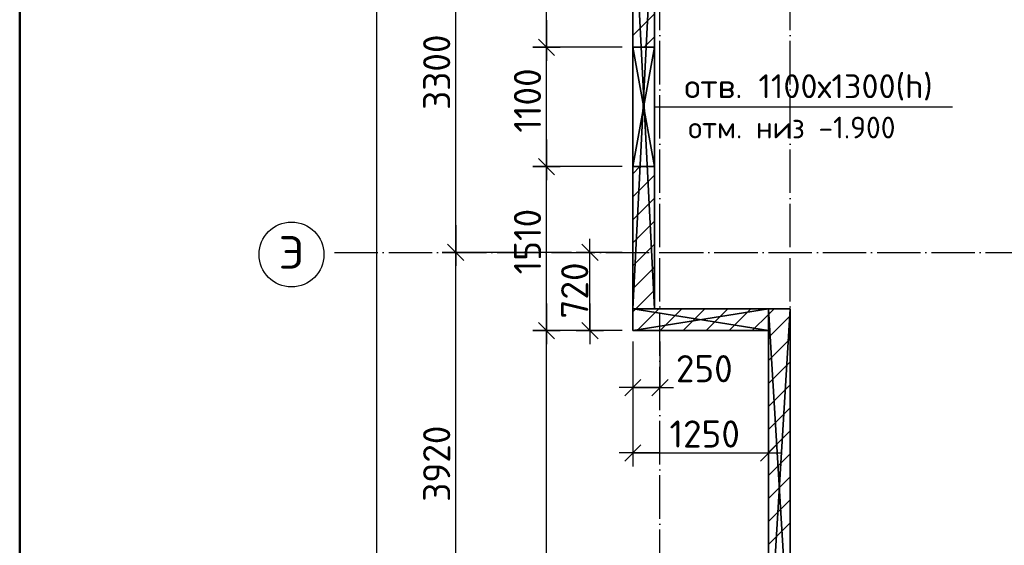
# Model space of a CAD drawing. Header units: millimetres. Extents: x 40580 to 559114, y -343730 to 81020.
# Tile 588 of 656: x 459520 to 468595, y -71928 to -67086. Entities that reach past the tile are written whole.
import ezdxf
from ezdxf.enums import TextEntityAlignment as Align

# ---------------------------------------------------------------- set-up
doc = ezdxf.new("R2010")
doc.units = ezdxf.units.MM
doc.linetypes.add('______11', pattern=[500, 400, -50, 0, -50])
doc.linetypes.add('______5', pattern=[1100, 800, -100, 100, -100])
for name, color, linetype in [('____________', 7, 'Continuous'), ('_____________1', 7, 'Continuous'), ('___________________', 253, '______5'), ('_______________________1', 7, 'Continuous'), ('________________________2', 7, 'Continuous')]:
    doc.layers.add(name, color=color, linetype=linetype)
doc.layers.add('Standard', color=7, linetype='Continuous', lineweight=25)
doc.styles.add('ISOCPEUR', font='isocpeur.ttf')

# ---------------------------------------------------------------- blocks, each defined once
blk = doc.blocks.new('ALL_ML_STRICH')
at = {"color": 0, "linetype": 'ByBlock', "lineweight": -2}
for p, q in [((0, -0.5), (0, 0.5)), ((-1, 0), (0.5, 0)), ((-0.3, -0.3), (0.3, 0.3))]:
    blk.add_line(p, q, dxfattribs=at)

msp = doc.modelspace()

# ---------------------------------------------------------------- linework, layer by layer
at = {"layer": '____________', "color": 7, "linetype": 'Continuous'}
for p, q in [((462812.7, -83669.6), (462812.7, -62629.6)), ((463538.2, -69229.6), (463538.2, -65929.6)), ((463538.2, -73149.6), (463538.2, -69229.6))]:
    msp.add_line(p, q, dxfattribs=at)
at = {"layer": '____________', "color": 251, "linetype": 'Continuous'}
msp.add_line((464604.8, -69229.6), (463538.2, -69229.6), dxfattribs=at)
msp.add_line((464604.8, -69229.6), (463538.2, -69229.6), dxfattribs=at)
at = {"layer": '_____________1', "color": 253, "linetype": '______5'}
for p, q in [((465171.3, -68504.9), (465236.6, -68439.6)), ((465171.3, -69777.7), (465199.4, -69749.6)), ((465423.7, -69949.6), (465623.7, -69749.6)), ((465847.9, -69949.6), (466047.9, -69749.6)), ((466421.3, -69800.5), (466472.2, -69749.6)), ((466272.2, -69949.6), (466421.3, -69800.5)), ((466421.3, -70224.7), (466621.3, -70024.7)), ((466421.3, -70649), (466621.3, -70449)), ((466421.3, -71073.3), (466621.3, -70873.3)), ((466421.3, -71497.5), (466621.3, -71297.5)), ((466421.3, -71921.8), (466621.3, -71721.8))]:
    msp.add_line(p, q, dxfattribs=at)
at = {"layer": '_____________1', "color": 253, "linetype": '______11'}
for p, q in [((465211.5, -69949.6), (465411.5, -69749.6)), ((465635.8, -69949.6), (465835.8, -69749.6)), ((466060.1, -69949.6), (466260.1, -69749.6)), ((466421.3, -70012.6), (466621.3, -69812.6)), ((466421.3, -70436.9), (466621.3, -70236.9)), ((466421.3, -70861.1), (466621.3, -70661.1)), ((466421.3, -71285.4), (466621.3, -71085.4)), ((466421.3, -71709.7), (466621.3, -71509.7))]:
    msp.add_line(p, q, dxfattribs=at)
at = {"layer": '_____________1', "color": 253, "linetype": '______5'}
for points in [[(465171.3, -67232.1), (465371.3, -67032.1), (465371.3, -67032.1)], [(465171.3, -68929.2), (465371.3, -68729.2), (465371.3, -68729.2)], [(465171.3, -69353.4), (465371.3, -69153.4), (465371.3, -69153.4)], [(465199.4, -69749.6), (465371.3, -69577.7), (465371.3, -69577.7)]]:
    msp.add_lwpolyline(points, dxfattribs=at)
at = {"layer": '_____________1', "color": 253, "linetype": '______11'}
for points in [[(465275.9, -67339.6), (465371.3, -67244.2), (465371.3, -67244.2)], [(465171.3, -68717), (465371.3, -68517), (465371.3, -68517)], [(465171.3, -69141.3), (465371.3, -68941.3), (465371.3, -68941.3)], [(465171.3, -69565.5), (465371.3, -69365.5), (465371.3, -69365.5)]]:
    msp.add_lwpolyline(points, dxfattribs=at)
at = {"layer": '___________________', "color": 253, "linetype": '______11'}
for p, q in [((465421.3, -85185.3), (465421.3, -60083)), ((465421.3, -85185.3), (465421.3, -60083)), ((466621.3, -85185.3), (466621.3, -60083)), ((466621.3, -85185.3), (466621.3, -60083)), ((462421.3, -69229.6), (462421.3, -69229.6)), ((462421.3, -69229.6), (480321.3, -69229.6)), ((462421.3, -69229.6), (462421.3, -69229.6)), ((462421.3, -69229.6), (480321.3, -69229.6))]:
    msp.add_line(p, q, dxfattribs=at)
at = {"layer": '___________________', "color": 7, "linetype": 'Continuous'}
msp.add_circle((462025.1, -69249.1), 298.8, dxfattribs=at)
at = {"layer": '_______________________1', "color": 7, "linetype": 'Continuous'}
for p, q in [((464375.1, -67339.6), (464375.1, -65829.6)), ((464375.1, -68439.6), (464375.1, -67339.6)), ((464375.1, -69949.6), (464375.1, -68439.6)), ((464775.1, -69949.6), (464775.1, -69229.6)), ((464375.1, -76349.6), (464375.1, -69949.6)), ((465171.3, -70475.1), (465421.3, -70475.1)), ((465171.3, -71077.5), (466421.3, -71077.5))]:
    msp.add_line(p, q, dxfattribs=at)
at = {"layer": '_______________________1', "color": 253, "linetype": 'Continuous'}
for p, q in [((465071.3, -67339.6), (464375.1, -67339.6)), ((465071.3, -67339.6), (464375.1, -67339.6)), ((465071.3, -68439.6), (464375.1, -68439.6)), ((465071.3, -68439.6), (464375.1, -68439.6)), ((465071.3, -69229.6), (464775.1, -69229.6)), ((465071.3, -69949.6), (464375.1, -69949.6)), ((465071.3, -69949.6), (464375.1, -69949.6)), ((465071.3, -69949.6), (464775.1, -69949.6)), ((465171.3, -70049.6), (465171.3, -70475.1)), ((465171.3, -70049.6), (465171.3, -71077.5)), ((465421.3, -70049.6), (465421.3, -70475.1)), ((466421.3, -70049.6), (466421.3, -71077.5))]:
    msp.add_line(p, q, dxfattribs=at)
at = {"layer": '________________________2', "color": 7, "linetype": 'Continuous'}
msp.add_line((465371.3, -67889.6), (468118.2, -67889.6), dxfattribs=at)
at = {"layer": 'Standard', "color": 7, "linetype": 'Continuous', "lineweight": 50, "transparency": 33554687}
msp.add_lwpolyline([(486719.9, -56794), (486719.9, -96294), (459519.9, -96294), (459519.9, -55294), (486719.9, -55294)], close=True, dxfattribs=at)

# ---------------------------------------------------------------- block references
at = {"layer": '____________', "color": 7, "linetype": 'Continuous', "xscale": 250, "yscale": 250, "zscale": 250}
for rotation in [270, 90]:
    msp.add_blockref('ALL_ML_STRICH', (463538.2, -69229.6), dxfattribs=dict(at, rotation=rotation))
at = {"layer": '_______________________1', "color": 7, "linetype": 'Continuous', "xscale": 250, "yscale": 250, "zscale": 250}
for p, rotation in [((464375.1, -67339.6), 270), ((464375.1, -67339.6), 90), ((464375.1, -68439.6), 270), ((464375.1, -68439.6), 90), ((464775.1, -69229.6), 90), ((464375.1, -69949.6), 270), ((464775.1, -69949.6), 270), ((464375.1, -69949.6), 90), ((465171.3, -70475.1), 180), ((465171.3, -71077.5), 180)]:
    msp.add_blockref('ALL_ML_STRICH', p, dxfattribs=dict(at, rotation=rotation))
for p in [(465421.3, -70475.1), (466421.3, -71077.5)]:
    msp.add_blockref('ALL_ML_STRICH', p, dxfattribs=at)

# ---------------------------------------------------------------- texts
at = {"layer": '____________', "color": 7, "style": 'ISOCPEUR'}
for s, p in [('3300', (463488.2, -67917.1)), ('3920', (463488.2, -71527.1))]:
    msp.add_text(s, height=250, rotation=90, dxfattribs=at).set_placement(p)
at = {"layer": '___________________', "color": 7, "linetype": 'Continuous', "style": 'ISOCPEUR', "width": 0.999536}
msp.add_text('Э', height=300, dxfattribs=at).set_placement((461905.1, -69379.6), (462145, -69379.6), align=Align.FIT)
at = {"layer": '_______________________1', "color": 7, "style": 'ISOCPEUR'}
for s, p in [('1100', (464325.1, -68127.1)), ('1510', (464325.1, -69432.1)), ('720', (464760.1, -69839.6))]:
    msp.add_text(s, height=250, rotation=90, dxfattribs=at).set_placement(p)
for s, p in [('250', (465567.6, -70425.9)), ('1250', (465508.8, -71027.5))]:
    msp.add_text(s, height=250, dxfattribs=at).set_placement(p)
at = {"layer": '________________________2', "color": 7, "linetype": 'Continuous', "style": 'ISOCPEUR'}
for s, height, p, p2 in [('отв. 1100х1300(h)', 220, (465646.3, -67808.9), (467934.3, -67808.9)), ('отм. низ -1.900', 200, (465681.6, -68179.6), (467591.6, -68179.6))]:
    msp.add_text(s, height=height, dxfattribs=at).set_placement(p, p2, align=Align.FIT)

# ---------------------------------------------------------------- meshes
at = {"layer": '_____________1', "color": 7, "linetype": 'Continuous'}
mesh = msp.add_polyface(dxfattribs=at)
corners = [(465371.3, -69749.6, -3800), (465171.3, -69749.6, -3800), (465171.3, -65829.6, -3800), (465371.3, -65829.6, -3800)]
mesh.append_faces([[corners[k] for k in face] for face in [(1, 2, 0)]], dxfattribs={"vtx1": -1, "color": 7})
mesh.append_faces([[corners[k] for k in face] for face in [(2, 3, 0)]], dxfattribs={"vtx2": -1, "color": 7})
mesh = msp.add_polyface(dxfattribs=at)
corners = [(465171.3, -69749.6, -350), (465371.3, -69749.6, -350), (465371.3, -65829.6, -350), (465171.3, -65829.6, -350)]
mesh.append_faces([[corners[k] for k in face] for face in [(1, 2, 0)]], dxfattribs={"vtx1": -1, "color": 7})
mesh.append_faces([[corners[k] for k in face] for face in [(2, 3, 0)]], dxfattribs={"vtx2": -1, "color": 7})
mesh = msp.add_polyface(dxfattribs=at)
corners = [(465171.3, -65829.6, -3800), (465171.3, -69749.6, -3800), (465171.3, -69749.6, -350), (465171.3, -65829.6, -350), (465171.3, -67339.6, -600), (465171.3, -68439.6, -600), (465171.3, -68439.6, -1900), (465171.3, -67339.6, -1900)]
mesh.append_faces([[corners[k] for k in face] for face in [(3, 4, 5), (7, 0, 1), (7, 3, 0)]], dxfattribs={"vtx0": -1, "vtx2": -1, "color": 7})
mesh.append_faces([[corners[k] for k in face] for face in [(2, 3, 5), (5, 6, 2), (1, 2, 6), (6, 7, 1), (7, 4, 3)]], dxfattribs={"vtx1": -1, "vtx2": -1, "color": 7})
mesh = msp.add_polyface(dxfattribs=at)
corners = [(465371.3, -69749.6, -3800), (465371.3, -65829.6, -3800), (465371.3, -65829.6, -350), (465371.3, -69749.6, -350), (465371.3, -68439.6, -600), (465371.3, -67339.6, -600), (465371.3, -67339.6, -1900), (465371.3, -68439.6, -1900)]
mesh.append_faces([[corners[k] for k in face] for face in [(3, 4, 5), (7, 0, 1), (7, 3, 0)]], dxfattribs={"vtx0": -1, "vtx2": -1, "color": 7})
mesh.append_faces([[corners[k] for k in face] for face in [(2, 3, 5), (5, 6, 2), (1, 2, 6), (6, 7, 1), (7, 4, 3)]], dxfattribs={"vtx1": -1, "vtx2": -1, "color": 7})
mesh = msp.add_polyface(dxfattribs=at)
corners = [(465371.3, -67339.6, -1900), (465371.3, -67339.6, -600), (465171.3, -67339.6, -600), (465171.3, -67339.6, -1900)]
mesh.append_faces([[corners[k] for k in face] for face in [(1, 2, 0)]], dxfattribs={"vtx1": -1, "color": 7})
mesh.append_faces([[corners[k] for k in face] for face in [(2, 3, 0)]], dxfattribs={"vtx2": -1, "color": 7})
mesh = msp.add_polyface(dxfattribs=at)
corners = [(465171.3, -67339.6, -1900), (465171.3, -68439.6, -1900), (465371.3, -68439.6, -1900), (465371.3, -67339.6, -1900)]
mesh.append_faces([[corners[k] for k in face] for face in [(1, 2, 0)]], dxfattribs={"vtx1": -1, "color": 7})
mesh.append_faces([[corners[k] for k in face] for face in [(2, 3, 0)]], dxfattribs={"vtx2": -1, "color": 7})
mesh = msp.add_polyface(dxfattribs=at)
corners = [(465371.3, -67339.6, -600), (465371.3, -68439.6, -600), (465171.3, -68439.6, -600), (465171.3, -67339.6, -600)]
mesh.append_faces([[corners[k] for k in face] for face in [(1, 2, 0)]], dxfattribs={"vtx1": -1, "color": 7})
mesh.append_faces([[corners[k] for k in face] for face in [(2, 3, 0)]], dxfattribs={"vtx2": -1, "color": 7})
mesh = msp.add_polyface(dxfattribs=at)
corners = [(465171.3, -68439.6, -1900), (465171.3, -68439.6, -600), (465371.3, -68439.6, -600), (465371.3, -68439.6, -1900)]
mesh.append_faces([[corners[k] for k in face] for face in [(1, 2, 0)]], dxfattribs={"vtx1": -1, "color": 7})
mesh.append_faces([[corners[k] for k in face] for face in [(2, 3, 0)]], dxfattribs={"vtx2": -1, "color": 7})
mesh = msp.add_polyface(dxfattribs=at)
corners = [(465171.3, -69749.6, -3800), (465371.3, -69749.6, -3800), (465371.3, -69749.6, -350), (465171.3, -69749.6, -350)]
mesh.append_faces([[corners[k] for k in face] for face in [(1, 2, 0)]], dxfattribs={"vtx1": -1, "color": 7})
mesh.append_faces([[corners[k] for k in face] for face in [(2, 3, 0)]], dxfattribs={"vtx2": -1, "color": 7})
mesh = msp.add_polyface(dxfattribs=at)
corners = [(465171.3, -69749.6, -3800), (465171.3, -69949.6, -3800), (465171.3, -69949.6, -350), (465171.3, -69749.6, -350)]
mesh.append_faces([[corners[k] for k in face] for face in [(1, 2, 0)]], dxfattribs={"vtx1": -1, "color": 7})
mesh.append_faces([[corners[k] for k in face] for face in [(2, 3, 0)]], dxfattribs={"vtx2": -1, "color": 7})
mesh = msp.add_polyface(dxfattribs=at)
corners = [(466421.3, -69749.6, -3800), (465171.3, -69749.6, -3800), (465171.3, -69749.6, -350), (466421.3, -69749.6, -350)]
mesh.append_faces([[corners[k] for k in face] for face in [(1, 2, 0)]], dxfattribs={"vtx1": -1, "color": 7})
mesh.append_faces([[corners[k] for k in face] for face in [(2, 3, 0)]], dxfattribs={"vtx2": -1, "color": 7})
mesh = msp.add_polyface(dxfattribs=at)
corners = [(466421.3, -69949.6, -350), (466421.3, -69749.6, -350), (465171.3, -69749.6, -350), (465171.3, -69949.6, -350)]
mesh.append_faces([[corners[k] for k in face] for face in [(1, 2, 0)]], dxfattribs={"vtx1": -1, "color": 7})
mesh.append_faces([[corners[k] for k in face] for face in [(2, 3, 0)]], dxfattribs={"vtx2": -1, "color": 7})
mesh = msp.add_polyface(dxfattribs=at)
corners = [(466421.3, -69749.6, -3800), (466421.3, -69949.6, -3800), (465171.3, -69949.6, -3800), (465171.3, -69749.6, -3800)]
mesh.append_faces([[corners[k] for k in face] for face in [(1, 2, 0)]], dxfattribs={"vtx1": -1, "color": 7})
mesh.append_faces([[corners[k] for k in face] for face in [(2, 3, 0)]], dxfattribs={"vtx2": -1, "color": 7})
mesh = msp.add_polyface(dxfattribs=at)
corners = [(466421.3, -69749.6, -3800), (466421.3, -73049.6, -3800), (466421.3, -73049.6, -350), (466421.3, -69749.6, -350)]
mesh.append_faces([[corners[k] for k in face] for face in [(1, 2, 0)]], dxfattribs={"vtx1": -1, "color": 7})
mesh.append_faces([[corners[k] for k in face] for face in [(2, 3, 0)]], dxfattribs={"vtx2": -1, "color": 7})
mesh = msp.add_polyface(dxfattribs=at)
corners = [(466621.3, -69749.6, -3800), (466421.3, -69749.6, -3800), (466421.3, -69749.6, -350), (466621.3, -69749.6, -350)]
mesh.append_faces([[corners[k] for k in face] for face in [(1, 2, 0)]], dxfattribs={"vtx1": -1, "color": 7})
mesh.append_faces([[corners[k] for k in face] for face in [(2, 3, 0)]], dxfattribs={"vtx2": -1, "color": 7})
mesh = msp.add_polyface(dxfattribs=at)
corners = [(466421.3, -73049.6, -350), (466621.3, -73049.6, -350), (466621.3, -69749.6, -350), (466421.3, -69749.6, -350)]
mesh.append_faces([[corners[k] for k in face] for face in [(1, 2, 0)]], dxfattribs={"vtx1": -1, "color": 7})
mesh.append_faces([[corners[k] for k in face] for face in [(2, 3, 0)]], dxfattribs={"vtx2": -1, "color": 7})
mesh = msp.add_polyface(dxfattribs=at)
corners = [(466621.3, -73049.6, -3800), (466421.3, -73049.6, -3800), (466421.3, -69749.6, -3800), (466621.3, -69749.6, -3800)]
mesh.append_faces([[corners[k] for k in face] for face in [(1, 2, 0)]], dxfattribs={"vtx1": -1, "color": 7})
mesh.append_faces([[corners[k] for k in face] for face in [(2, 3, 0)]], dxfattribs={"vtx2": -1, "color": 7})
mesh = msp.add_polyface(dxfattribs=at)
corners = [(466421.3, -69949.6, -3800), (466421.3, -69749.6, -3800), (466421.3, -69749.6, -350), (466421.3, -69949.6, -350)]
mesh.append_faces([[corners[k] for k in face] for face in [(1, 2, 0)]], dxfattribs={"vtx1": -1, "color": 7})
mesh.append_faces([[corners[k] for k in face] for face in [(2, 3, 0)]], dxfattribs={"vtx2": -1, "color": 7})
mesh = msp.add_polyface(dxfattribs=at)
corners = [(466621.3, -73049.6, -3800), (466621.3, -69749.6, -3800), (466621.3, -69749.6, -350), (466621.3, -73049.6, -350)]
mesh.append_faces([[corners[k] for k in face] for face in [(1, 2, 0)]], dxfattribs={"vtx1": -1, "color": 7})
mesh.append_faces([[corners[k] for k in face] for face in [(2, 3, 0)]], dxfattribs={"vtx2": -1, "color": 7})
mesh = msp.add_polyface(dxfattribs=at)
corners = [(465171.3, -69949.6, -3800), (466421.3, -69949.6, -3800), (466421.3, -69949.6, -350), (465171.3, -69949.6, -350)]
mesh.append_faces([[corners[k] for k in face] for face in [(1, 2, 0)]], dxfattribs={"vtx1": -1, "color": 7})
mesh.append_faces([[corners[k] for k in face] for face in [(2, 3, 0)]], dxfattribs={"vtx2": -1, "color": 7})

doc.saveas('drawing.dxf')
